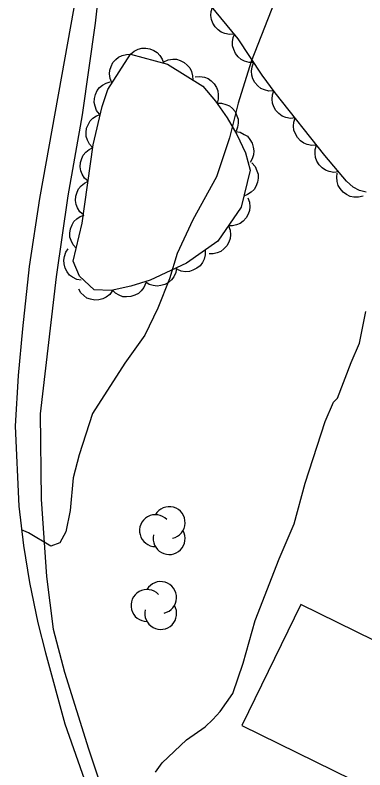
# Model space of a CAD drawing. Extents: x 282461 to 284471, y 5554090 to 5557646.
# Drawn here: x 283355.7 to 283386, y 5554882.8 to 5554948.3 of the extents above; entities that cross this region are included whole.
import ezdxf

# ---------------------------------------------------------------- set-up
doc = ezdxf.new("R2010")
doc.units = 0
for name, color, linetype in [('Niveau 1', 7, 'Continuous'), ('Niveau 2', 7, 'Continuous'), ('Niveau 21', 7, 'Continuous'), ('Niveau 31', 7, 'Continuous'), ('Niveau 44', 7, 'Continuous')]:
    doc.layers.add(name, color=color, linetype=linetype)

msp = doc.modelspace()

# ---------------------------------------------------------------- linework, layer by layer
at = {"layer": 'Niveau 1'}
msp.add_lwpolyline([(283367.84, 5554882.61), (283368.41, 5554883.43), (283370.53, 5554885.41), (283372.14, 5554886.53), (283372.83, 5554887.17), (283373.46, 5554887.87), (283374.54, 5554889.44), (283375.44, 5554892.06), (283376.5, 5554895.77), (283378.58, 5554901.12), (283379.88, 5554904.14), (283380.83, 5554907.68), (283382.56, 5554913.03), (283383.3, 5554914.71), (283383.64, 5554915.06), (283384.82, 5554918.14), (283385.56, 5554919.83), (283386.11, 5554922.56)], dxfattribs=at)
at = {"layer": 'Niveau 2'}
msp.add_lwpolyline([(283379.87, 5554953.79), (283376.15, 5554944.25), (283375.03, 5554940.64), (283374.25, 5554937.62), (283373.13, 5554934.25), (283371.09, 5554930.52), (283369.73, 5554927.61), (283369.06, 5554925.41), (283368.04, 5554922.85), (283366.91, 5554920.52), (283365.19, 5554918.07), (283362.37, 5554913.72), (283361.2, 5554910.12), (283360.7, 5554908.15), (283360.44, 5554905.3), (283360.06, 5554903.45), (283359.54, 5554902.51), (283358.74, 5554902.22), (283356.81, 5554903.36), (283356.2, 5554903.63)], dxfattribs=at)
at = {"layer": 'Niveau 21'}
for points in [[(283374.08, 5555007.88), (283370.27, 5554987.83), (283368.6, 5554981.03), (283367.01, 5554973.71), (283365.07, 5554964.07), (283363.43, 5554955.07), (283362.61, 5554947.58), (283361.48, 5554939.63), (283360.23, 5554932.6), (283359.21, 5554925.58), (283357.83, 5554913.69), (283357.9, 5554906.28), (283358.37, 5554899.57), (283358.97, 5554895.02), (283359.93, 5554891.28), (283362.02, 5554884.64), (283365.49, 5554874.2)], [(283370.34, 5554999.54), (283367.21, 5554983.71), (283364.95, 5554971.17), (283362.38, 5554957.92), (283357.77, 5554932.37), (283356.88, 5554926.48), (283356.28, 5554921.05), (283355.92, 5554917.02), (283355.65, 5554912.62), (283355.99, 5554905.68), (283356.37, 5554902.27), (283356.89, 5554899.07), (283357.62, 5554895.55), (283358.28, 5554892.96), (283359.97, 5554886.8), (283364.69, 5554873.38)]]:
    msp.add_lwpolyline(points, dxfattribs=at)
at = {"layer": 'Niveau 31'}
msp.add_lwpolyline([(283391.61, 5554891.69), (283380.46, 5554897.14), (283375.33, 5554886.65), (283386.48, 5554881.2), (283391.61, 5554891.69)], dxfattribs=at)
at = {"layer": 'Niveau 44'}
for points in [[(283386.13, 5554932.92), (283385.55, 5554933.05), (283385, 5554933.35), (283385, 5554933.35), (283384.42, 5554933.86), (283382.55, 5554936.09), (283378.24, 5554941.52), (283377.11, 5554943.07), (283375.01, 5554946.23), (283369.69, 5554952.7)], [(283374.68, 5554946.63), (283374.27, 5554946.59), (283373.87, 5554946.67), (283373.55, 5554946.78), (283373.27, 5554946.99), (283373.01, 5554947.25), (283372.82, 5554947.58), (283372.69, 5554947.88), (283372.65, 5554948.23), (283372.67, 5554948.6), (283372.78, 5554948.95)], [(283376.38, 5554944.16), (283375.97, 5554944.16), (283375.58, 5554944.29), (283375.28, 5554944.43), (283375.02, 5554944.66), (283374.79, 5554944.95), (283374.63, 5554945.3), (283374.53, 5554945.61), (283374.53, 5554945.96), (283374.59, 5554946.33), (283374.72, 5554946.66)], [(283365.67, 5554944.88), (283368.88, 5554944.03), (283371.96, 5554942.11), (283373.05, 5554940.8), (283374.05, 5554939.36), (283374.9, 5554937.92), (283375.65, 5554936.34), (283376.05, 5554934.83), (283375.28, 5554931.61), (283373.25, 5554928.68), (283370.53, 5554926.75), (283367.37, 5554925.28), (283365.71, 5554924.76), (283364, 5554924.38), (283362.52, 5554924.44), (283361.25, 5554925.63), (283360.7, 5554926.94), (283361.48, 5554930.24), (283362.44, 5554937.03), (283363.2, 5554940.35), (283363.69, 5554941.83), (283365.67, 5554944.88)], [(283364.06, 5554942.4), (283363.9, 5554942.78), (283363.86, 5554943.18), (283363.87, 5554943.51), (283363.98, 5554943.83), (283364.15, 5554944.16), (283364.4, 5554944.43), (283364.64, 5554944.64), (283364.96, 5554944.78), (283365.32, 5554944.87), (283365.67, 5554944.88)], [(283365.67, 5554944.88), (283365.98, 5554945.15), (283366.34, 5554945.31), (283366.66, 5554945.41), (283367, 5554945.41), (283367.36, 5554945.34), (283367.7, 5554945.19), (283367.98, 5554945.03), (283368.21, 5554944.77), (283368.41, 5554944.46), (283368.52, 5554944.12)], [(283368.57, 5554944.23), (283368.94, 5554944.39), (283369.34, 5554944.44), (283369.66, 5554944.44), (283369.99, 5554944.34), (283370.32, 5554944.17), (283370.6, 5554943.92), (283370.82, 5554943.69), (283370.96, 5554943.37), (283371.06, 5554943.02), (283371.07, 5554942.66)], [(283378.11, 5554941.7), (283377.69, 5554941.69), (283377.3, 5554941.79), (283376.99, 5554941.92), (283376.72, 5554942.14), (283376.47, 5554942.42), (283376.3, 5554942.76), (283376.19, 5554943.07), (283376.17, 5554943.42), (283376.22, 5554943.79), (283376.34, 5554944.13)], [(283371.29, 5554942.92), (283371.7, 5554942.96), (283372.09, 5554942.88), (283372.4, 5554942.77), (283372.68, 5554942.57), (283372.94, 5554942.31), (283373.13, 5554941.99), (283373.26, 5554941.7), (283373.29, 5554941.35), (283373.28, 5554940.99), (283373.18, 5554940.65)], [(283362.98, 5554939.68), (283362.73, 5554940), (283362.59, 5554940.38), (283362.51, 5554940.7), (283362.53, 5554941.04), (283362.62, 5554941.39), (283362.79, 5554941.73), (283362.97, 5554941.99), (283363.25, 5554942.21), (283363.56, 5554942.38), (283363.91, 5554942.48)], [(283379.96, 5554939.35), (283379.55, 5554939.32), (283379.15, 5554939.4), (283378.84, 5554939.52), (283378.56, 5554939.73), (283378.3, 5554940), (283378.12, 5554940.33), (283377.99, 5554940.63), (283377.96, 5554940.98), (283377.99, 5554941.35), (283378.1, 5554941.7)], [(283373.16, 5554940.64), (283373.57, 5554940.64), (283373.96, 5554940.53), (283374.26, 5554940.4), (283374.52, 5554940.17), (283374.75, 5554939.9), (283374.91, 5554939.55), (283375.02, 5554939.25), (283375.03, 5554938.9), (283374.97, 5554938.54), (283374.85, 5554938.21)], [(283362.38, 5554936.78), (283362.1, 5554937.08), (283361.93, 5554937.44), (283361.82, 5554937.75), (283361.81, 5554938.1), (283361.86, 5554938.46), (283362.01, 5554938.81), (283362.16, 5554939.09), (283362.41, 5554939.33), (283362.71, 5554939.53), (283363.04, 5554939.66)], [(283381.83, 5554937), (283381.41, 5554936.96), (283381.02, 5554937.05), (283380.71, 5554937.17), (283380.42, 5554937.38), (283380.17, 5554937.65), (283379.99, 5554937.98), (283379.86, 5554938.28), (283379.83, 5554938.63), (283379.86, 5554939), (283379.96, 5554939.35)], [(283374.78, 5554938.17), (283375.19, 5554938.11), (283375.55, 5554937.93), (283375.82, 5554937.76), (283376.04, 5554937.49), (283376.23, 5554937.18), (283376.33, 5554936.82), (283376.38, 5554936.5), (283376.34, 5554936.16), (283376.23, 5554935.81), (283376.05, 5554935.5)], [(283361.99, 5554933.86), (283361.69, 5554934.13), (283361.48, 5554934.48), (283361.35, 5554934.78), (283361.31, 5554935.12), (283361.33, 5554935.48), (283361.45, 5554935.84), (283361.57, 5554936.14), (283361.8, 5554936.39), (283362.09, 5554936.62), (283362.4, 5554936.78)], [(283383.73, 5554934.68), (283383.32, 5554934.63), (283382.92, 5554934.71), (283382.61, 5554934.82), (283382.32, 5554935.02), (283382.06, 5554935.28), (283381.86, 5554935.61), (283381.73, 5554935.91), (283381.69, 5554936.26), (283381.71, 5554936.63), (283381.81, 5554936.98)], [(283376.2, 5554935.45), (283376.48, 5554935.15), (283376.65, 5554934.78), (283376.75, 5554934.47), (283376.76, 5554934.13), (283376.7, 5554933.77), (283376.55, 5554933.42), (283376.4, 5554933.14), (283376.15, 5554932.91), (283375.84, 5554932.7), (283375.51, 5554932.58)], [(283385.87, 5554932.58), (283385.47, 5554932.48), (283385.06, 5554932.49), (283384.74, 5554932.55), (283384.42, 5554932.71), (283384.12, 5554932.93), (283383.88, 5554933.22), (283383.7, 5554933.5), (283383.61, 5554933.84), (283383.57, 5554934.21), (283383.62, 5554934.56)], [(283361.58, 5554930.94), (283361.27, 5554931.21), (283361.07, 5554931.56), (283360.94, 5554931.85), (283360.9, 5554932.2), (283360.92, 5554932.56), (283361.03, 5554932.92), (283361.16, 5554933.21), (283361.39, 5554933.47), (283361.67, 5554933.7), (283361.99, 5554933.86)], [(283375.85, 5554932.43), (283376, 5554932.05), (283376.03, 5554931.65), (283376.01, 5554931.32), (283375.89, 5554931), (283375.71, 5554930.68), (283375.45, 5554930.41), (283375.2, 5554930.21), (283374.88, 5554930.08), (283374.52, 5554930), (283374.17, 5554930)], [(283360.96, 5554928.05), (283360.68, 5554928.36), (283360.51, 5554928.72), (283360.41, 5554929.02), (283360.4, 5554929.37), (283360.45, 5554929.73), (283360.6, 5554930.08), (283360.76, 5554930.36), (283361.01, 5554930.6), (283361.31, 5554930.8), (283361.64, 5554930.92)], [(283374.17, 5554930), (283374.31, 5554929.62), (283374.34, 5554929.22), (283374.33, 5554928.9), (283374.21, 5554928.57), (283374.03, 5554928.26), (283373.76, 5554927.99), (283373.52, 5554927.78), (283373.2, 5554927.65), (283372.84, 5554927.57), (283372.49, 5554927.58)], [(283361.4, 5554925.27), (283361, 5554925.35), (283360.64, 5554925.54), (283360.38, 5554925.73), (283360.17, 5554926.01), (283360, 5554926.33), (283359.91, 5554926.7), (283359.87, 5554927.01), (283359.94, 5554927.35), (283360.06, 5554927.7), (283360.26, 5554927.99)], [(283372.16, 5554927.9), (283372.16, 5554927.49), (283372.06, 5554927.11), (283371.93, 5554926.81), (283371.71, 5554926.54), (283371.43, 5554926.31), (283371.09, 5554926.14), (283370.79, 5554926.04), (283370.44, 5554926.02), (283370.08, 5554926.07), (283369.75, 5554926.2)], [(283369.66, 5554926.35), (283369.6, 5554925.94), (283369.42, 5554925.58), (283369.24, 5554925.31), (283368.97, 5554925.09), (283368.66, 5554924.91), (283368.3, 5554924.81), (283367.98, 5554924.76), (283367.64, 5554924.81), (283367.29, 5554924.92), (283366.99, 5554925.1)], [(283366.99, 5554925.05), (283366.84, 5554924.66), (283366.59, 5554924.35), (283366.36, 5554924.12), (283366.05, 5554923.97), (283365.71, 5554923.86), (283365.33, 5554923.84), (283365.01, 5554923.85), (283364.69, 5554923.98), (283364.37, 5554924.16), (283364.11, 5554924.41)], [(283364.12, 5554924.38), (283363.87, 5554924.04), (283363.55, 5554923.81), (283363.27, 5554923.65), (283362.93, 5554923.57), (283362.57, 5554923.56), (283362.2, 5554923.63), (283361.89, 5554923.73), (283361.61, 5554923.94), (283361.35, 5554924.19), (283361.17, 5554924.49)]]:
    msp.add_lwpolyline(points, dxfattribs=at)
for centre, start, end in [((283369.026, 5554904.251), 282.26917, 149.72625), ((283367.837, 5554903.559), 44.11537, 269.80396), ((283369.026, 5554902.868), 166.93686, 29.62122), ((283368.291, 5554897.756), 282.26917, 149.72625), ((283367.101, 5554897.064), 44.11537, 269.80396), ((283368.291, 5554896.373), 166.93686, 29.62122)]:
    msp.add_arc(centre, 1.383, start, end, dxfattribs=at)

doc.saveas('drawing.dxf')
